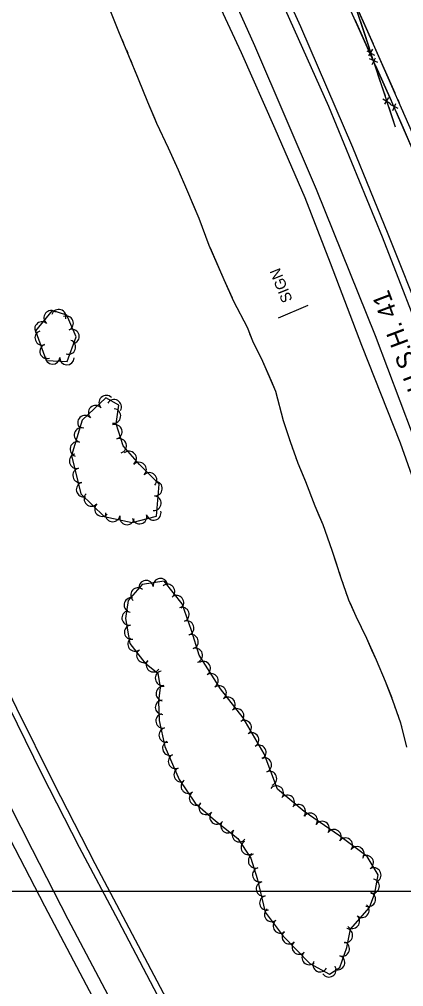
# Model space of a CAD drawing. Extents: x 353423 to 364002, y 127000 to 201942.
# Drawn here: x 361660 to 361872, y 128447 to 128981 of the extents above; entities that cross this region are included whole.
import ezdxf

# ---------------------------------------------------------------- set-up
doc = ezdxf.new("R2010")
doc.units = 0
for name, color, linetype in [('E_DTM_SlopeBottom', 7, 'Continuous'), ('E_DTM_SlopeTop', 7, 'Continuous'), ('E_FEN_Generic', 7, 'Continuous'), ('E_LAND_BrushLine', 7, 'Continuous'), ('E_LAND_TreeLine', 7, 'Continuous'), ('E_RW_IP', 7, 'Continuous'), ('E_STRUCT_WingWall', 7, 'Continuous')]:
    doc.layers.add(name, color=color, linetype=linetype)

msp = doc.modelspace()

# ---------------------------------------------------------------- linework, layer by layer
at = {"layer": 'E_DTM_SlopeBottom'}
for p, q in [((361851.38, 128963.43), (361855.64, 128960.91)), ((361854.52, 128964.29), (361852.38, 128960.63)), ((361857.42, 128956.95), (361852.97, 128959)), ((361854.42, 128955.78), (361856.15, 128959.61)), ((361860.17, 128936.87), (361864.43, 128934.35)), ((361863.32, 128937.73), (361861.17, 128934.06)), ((361868.74, 128931.64), (361864.3, 128933.74)), ((361865.72, 128930.5), (361867.49, 128934.31))]:
    msp.add_line(p, q, dxfattribs=at)
for points in [[(362204.61, 127807.4), (362183.91, 127889.57), (362162.21, 127972.03), (362135.31, 128074.29), (362117.23, 128143.84), (362097.81, 128218.81), (362075.51, 128303.93), (362049.99, 128397.31), (362026.3, 128484.96), (362004.52, 128560.48), (361998.85, 128577.99), (361979.91, 128637.99), (361961.78, 128691.09), (361940.13, 128750.32), (361909.61, 128829.25), (361882.73, 128895.26), (361865.25, 128935.3), (361840.31, 128990.83), (361818.4, 129039.68), (361786.48, 129105.96), (361754.35, 129168.94), (361730.24, 129215.18), (361708.22, 129255.44), (361687.49, 129293.14)], [(361840.73, 129001.15), (361867.12, 128921.45)], [(361845.95, 128985.38), (361849.53, 128974.58)], [(361849.03, 128971.42), (361844.97, 128980.46)], [(361849.53, 128974.58), (361852.67, 128965.09)], [(361853.64, 128961.15), (361849.03, 128971.42)], [(361854.75, 128958.81), (361858.32, 128948.02)], [(361860.38, 128946.15), (361856.32, 128955.18)], [(361858.32, 128948.02), (361861.47, 128938.52)], [(361864.99, 128935.88), (361860.38, 128946.15)], [(361863.54, 128932.25), (361867.12, 128921.45)], [(361871.57, 128920.81), (361867.61, 128929.89)], [(361876.08, 128910.5), (361871.57, 128920.81)]]:
    msp.add_lwpolyline(points, dxfattribs=at)
at = {"layer": 'E_DTM_SlopeTop'}
for points in [[(361708.91, 128442.64), (361686.83, 128484.36), (361667.08, 128522.75), (361648.25, 128559.79), (361625.69, 128606.21), (361606.17, 128648.04), (361590.4, 128683.11), (361571.12, 128727.51), (361548.85, 128781.92), (361532.45, 128824.73), (361517.69, 128864.13), (361503.94, 128903.32), (361483.77, 128964.12), (361465.38, 129023.7)], [(362183.03, 127752.98), (362165.42, 127823.24), (362146.75, 127898.82), (362125.73, 127983.69), (362103.21, 128073.08), (362082.86, 128154.56), (362068.05, 128214.01), (362054.63, 128264.77), (362045.41, 128295.47), (362036.48, 128326.1), (362020.03, 128383.64), (362006.39, 128434.6), (361990.99, 128491.46), (361968.3, 128566.73), (361945.34, 128638.56), (361930.65, 128681.57), (361913.66, 128730.07), (361900.27, 128765.86), (361882.76, 128812.99), (361863.21, 128862.28), (361843.64, 128910.14), (361815.02, 128976.58), (361794.77, 129021.23)], [(362213.36, 127499.38), (362181.32, 127626.78), (362161.72, 127704.48), (362145.67, 127768.24), (362130.29, 127831.43), (362114.83, 127893.38), (362099.46, 127954.81), (362080.71, 128029.42), (362060.68, 128112.08), (362041.03, 128191.06), (362025.12, 128255.61), (362009.2, 128316.48), (361993.37, 128377.95), (361983.36, 128416.15), (361965.4, 128481.36), (361942.93, 128556.66), (361920.14, 128628), (361900.6, 128685.51), (361876.59, 128752.15), (361856.16, 128806.29), (361823.66, 128886.96), (361789.69, 128966.2), (361770.78, 129008.39)], [(362242.46, 127479.5), (362212.32, 127600.03), (362192.55, 127677.03), (362174.72, 127750.39), (362155.56, 127826.22), (362139.47, 127892.39), (362124.1, 127954.15), (362107.18, 128021.4), (362083.5, 128117.26), (362065.27, 128192.51), (362039.09, 128294.93), (362007.13, 128419.6), (361987.58, 128490.18), (361965.39, 128564.32), (361949.96, 128613.11), (361928.85, 128676.38), (361908.85, 128733.26), (361886.38, 128793.04), (361860.05, 128860.65), (361830.57, 128932.61), (361797.13, 129007.43)], [(361763.46, 129002.94), (361782.23, 128962.41), (361800.81, 128920.52), (361817.19, 128882.56), (361831.22, 128846.46), (361848.5, 128801.11), (361869.76, 128747.26), (361886.57, 128700.02), (361900.08, 128661.07), (361916.65, 128612.15), (361931.1, 128565.9), (361944.34, 128522.67), (361957.99, 128476.2), (361971.95, 128427.11)], [(361720.36, 128403.93), (361696.83, 128448.2), (361673.89, 128491.84), (361649.3, 128539.31), (361629.91, 128578.12), (361610.24, 128619.01), (361595.92, 128650.47), (361582.41, 128680.13), (361563.23, 128724.54), (361541.79, 128778.26), (361528.14, 128813.52), (361507.71, 128868.04), (361492.22, 128911.59), (361478.07, 128953.57), (361465.41, 128994.62)], [(361498.48, 128995.87), (361514.39, 128946.12), (361531.13, 128897.56), (361551.23, 128841.83), (361565.64, 128804.02), (361581.29, 128765.14), (361603.55, 128712.53), (361626.71, 128660.06), (361649.72, 128610.65), (361672.06, 128565), (361692.83, 128524.27), (361714.46, 128483.87), (361737.96, 128439.02)], [(361744.5, 128434.14), (361723.89, 128473.01), (361701.73, 128515.07), (361678.86, 128559.64), (361658.54, 128600.8), (361643.14, 128632.47), (361623.25, 128676.21), (361606.39, 128715.21), (361586.69, 128762.15), (361570.41, 128802.91), (361552.03, 128850.79), (361532.23, 128906.61), (361517.74, 128948.84), (361506.57, 128982.62)]]:
    msp.add_lwpolyline(points, dxfattribs=at)
at = {"layer": 'E_FEN_Generic'}
for points in [[(361686.05, 128817.67), (361677.96, 128820.17), (361668.85, 128809.09), (361674.75, 128792.63), (361686.34, 128792.12), (361691.26, 128805.73), (361686.05, 128817.67)], [(361713.32, 128757.77), (361714.66, 128768.08), (361707.63, 128772.09), (361694.48, 128759.67), (361688.6, 128740.26), (361693.73, 128719.14), (361706.69, 128706.61), (361722.17, 128703.39), (361735.57, 128706.86), (361736.96, 128724.54), (361726.07, 128735.25), (361717.11, 128745.59), (361713.32, 128757.77)], [(361852.88, 128491.1), (361855.76, 128498.93), (361857.67, 128509.08), (361851.53, 128519.07), (361836.38, 128530.51), (361816.95, 128543.88), (361802.28, 128556.3), (361794.89, 128575.72), (361783.19, 128595.65), (361770.83, 128611.68), (361759.08, 128630.09), (361754.83, 128643.85), (361749.69, 128658.54), (361739.76, 128670.92), (361727.55, 128669.21), (361719.87, 128660.31), (361718.33, 128650.35), (361720.86, 128636.52), (361729.1, 128625.89), (361736.17, 128620.28), (361737.58, 128612.37), (361736.59, 128604.89), (361736.95, 128594.09), (361740.11, 128579.86), (361747.98, 128561.53), (361756.87, 128548.64), (361768.04, 128538.85), (361780.39, 128529.12), (361787.43, 128518.27), (361790.9, 128507.07), (361795.39, 128488.43), (361805.39, 128475.29), (361819.98, 128460.12), (361830.82, 128454.35), (361836.55, 128457.97), (361840.43, 128469.04), (361842.44, 128479.1), (361852.88, 128491.1)]]:
    msp.add_lwpolyline(points, dxfattribs=at)
for centre, radius, start, end in [((361677.38, 128816.19), 3.97, 50.5791, 230.5638), ((361681.65, 128816.85), 3.97, 342.8408, 162.8255), ((361672.34, 128810.06), 3.97, 50.5791, 230.5638), ((361685.74, 128813.2), 3.97, 293.5743, 113.559), ((361672.48, 128805.11), 3.97, 109.7294, 289.714), ((361688.91, 128805.92), 3.97, 293.5743, 113.559), ((361686.98, 128800.02), 3.97, 250.1128, 70.0975), ((361675.16, 128797.64), 3.97, 109.7294, 289.714), ((361678.2, 128794.56), 3.97, 177.5162, 357.5009), ((361686.13, 128794.21), 3.97, 177.5162, 357.5009), ((361707.84, 128769.38), 4.04, 43.3716, 223.3563), ((361712.12, 128767.09), 4.04, 330.3155, 150.3002), ((361701.97, 128763.84), 4.04, 43.3716, 223.3563), ((361711.74, 128762.05), 4.04, 262.6283, 82.613), ((361696.1, 128758.29), 4.04, 43.3716, 223.3563), ((361694.23, 128751.55), 4.04, 73.1425, 253.1272), ((361712.5, 128753.29), 4.04, 287.2778, 107.2625), ((361714.9, 128745.58), 4.04, 287.2778, 107.2625), ((361691.89, 128743.82), 4.04, 73.1425, 253.1272), ((361691.53, 128737.15), 4.04, 103.661, 283.6457), ((361720.38, 128738.59), 4.04, 310.9195, 130.9042), ((361693.44, 128729.31), 4.04, 103.661, 283.6457), ((361725.89, 128732.46), 4.04, 315.5091, 135.4938), ((361731.65, 128726.81), 4.04, 315.5091, 135.4938), ((361695.34, 128721.46), 4.04, 103.661, 283.6457), ((361734.65, 128722.02), 4.04, 265.5133, 85.498), ((361699.66, 128716.35), 4.04, 135.9768, 315.9615), ((361734.01, 128713.97), 4.04, 265.5133, 85.498), ((361705.46, 128710.74), 4.04, 135.9768, 315.9615), ((361711.35, 128707.8), 4.04, 168.2524, 348.2371), ((361719.26, 128706.15), 4.04, 168.2524, 348.2371), ((361726.15, 128706.6), 4.04, 194.5218, 14.5065), ((361733.97, 128708.63), 4.04, 194.5218, 14.5065), ((361729.79, 128667.42), 3.97, 7.9597, 187.9444), ((361737.66, 128668.52), 3.97, 7.9597, 187.9444), ((361741.6, 128665.3), 3.97, 308.7442, 128.7289), ((361725.23, 128663.33), 3.97, 49.2414, 229.2261), ((361721.6, 128657.86), 3.97, 81.1923, 261.177), ((361746.57, 128659.1), 3.97, 308.7442, 128.7289), ((361720.38, 128650.7), 3.97, 100.3978, 280.3825), ((361749.56, 128652.61), 3.97, 289.2972, 109.2819), ((361752.19, 128645.11), 3.97, 289.2972, 109.2819), ((361721.81, 128642.89), 3.97, 100.3978, 280.3825), ((361723.64, 128636.33), 3.97, 127.7631, 307.7477), ((361754.58, 128637.62), 3.97, 287.1744, 107.1591), ((361728.51, 128630.05), 3.97, 127.7631, 307.7477), ((361756.92, 128630.03), 3.97, 287.1744, 107.1591), ((361733.75, 128624.85), 3.97, 141.5917, 321.5763), ((361761.29, 128622.76), 3.97, 302.5577, 122.5424), ((361738.78, 128617.49), 3.97, 100.0842, 280.0689), ((361765.57, 128616.07), 3.97, 302.5577, 122.5424), ((361739.23, 128609.01), 3.97, 82.5078, 262.4925), ((361770.05, 128609.29), 3.97, 307.6249, 127.6096), ((361738.79, 128601.44), 3.97, 91.8756, 271.8603), ((361774.9, 128603), 3.97, 307.6249, 127.6096), ((361779.74, 128596.71), 3.97, 307.6249, 127.6096), ((361739.12, 128593.9), 3.97, 102.5556, 282.5403), ((361740.84, 128586.15), 3.97, 102.5556, 282.5403), ((361783.93, 128590.28), 3.97, 300.4249, 120.4096), ((361787.95, 128583.43), 3.97, 300.4249, 120.4096), ((361742.8, 128578.88), 3.97, 113.2451, 293.2298), ((361791.97, 128576.58), 3.97, 300.4249, 120.4096), ((361745.93, 128571.58), 3.97, 113.2451, 293.2298), ((361794.98, 128569.63), 3.97, 290.8451, 110.8297), ((361749.07, 128564.28), 3.97, 113.2451, 293.2298), ((361797.81, 128562.2), 3.97, 290.8451, 110.8297), ((361753.01, 128557.9), 3.97, 124.591, 304.5757), ((361801.57, 128554.17), 3.97, 319.7631, 139.7478), ((361757.52, 128551.36), 3.97, 124.591, 304.5757), ((361807.63, 128549.04), 3.97, 319.7631, 139.7478), ((361762.81, 128546.2), 3.97, 138.772, 318.7567), ((361813.7, 128543.91), 3.97, 319.7631, 139.7478), ((361768.78, 128540.96), 3.97, 138.772, 318.7567), ((361820.26, 128539.08), 3.97, 325.4816, 145.4663), ((361774.91, 128536.08), 3.97, 141.7798, 321.7645), ((361826.8, 128534.58), 3.97, 325.4816, 145.4663), ((361781.15, 128531.16), 3.97, 141.7798, 321.7645), ((361833.34, 128530.08), 3.97, 325.4816, 145.4663), ((361786.1, 128524.15), 3.97, 122.9985, 302.9831), ((361839.67, 128525.42), 3.97, 322.9663, 142.951), ((361790.09, 128516.7), 3.97, 107.2066, 287.1913), ((361846.01, 128520.64), 3.97, 322.9663, 142.951), ((361851.12, 128515.78), 3.97, 301.5553, 121.54), ((361792.44, 128509.11), 3.97, 107.2066, 287.1913), ((361855.28, 128509.01), 3.97, 301.5553, 121.54), ((361794.43, 128501.29), 3.97, 103.543, 283.5277), ((361854.38, 128502.83), 3.97, 259.3147, 79.2994), ((361852.3, 128495.55), 3.97, 249.8303, 69.815), ((361796.29, 128493.56), 3.97, 103.543, 283.5277), ((361798.96, 128487.17), 3.97, 127.3078, 307.2925), ((361848.7, 128489.47), 3.97, 229.0149, 48.9996), ((361803.77, 128480.85), 3.97, 127.3078, 307.2925), ((361843.49, 128483.47), 3.97, 229.0149, 48.9996), ((361808.65, 128474.9), 3.97, 133.8736, 313.8582), ((361839.63, 128475.63), 3.97, 258.6671, 78.6517), ((361814.16, 128469.18), 3.97, 133.8736, 313.8582), ((361837.92, 128468.18), 3.97, 250.7261, 70.7108), ((361819.66, 128463.45), 3.97, 133.8736, 313.8582), ((361825.66, 128459.45), 3.97, 151.9662, 331.9508), ((361835.3, 128460.68), 3.97, 250.7261, 70.7108), ((361830.54, 128456.63), 3.97, 212.2987, 32.2834)]:
    msp.add_arc(centre, radius, start, end, dxfattribs=at)
at = {"layer": 'E_LAND_BrushLine'}
msp.add_line((361818.88, 128823.04), (361802.6, 128816.06), dxfattribs=at)
at = {"layer": 'E_LAND_TreeLine'}
msp.add_line((360500, 128500), (363500, 128500), dxfattribs=at)
at = {"layer": 'E_STRUCT_WingWall'}
for points in [[(361829.18, 129024.73), (361854.96, 128967.08), (361880.53, 128909.05), (361912.91, 128829.76), (361944.88, 128747.76), (361959.97, 128698.79), (361973.39, 128664.55), (361990.99, 128613.13), (362008.76, 128559.17), (362024.59, 128505.79), (362042.94, 128438.41), (362058.22, 128381.31), (362080.17, 128296.54), (362107.45, 128188.21), (362148.67, 128022.17), (362170.55, 127930.13), (362177.68, 127905.42), (362185.52, 127872.59), (362190.46, 127851.61), (362194.89, 127832.47), (362197.23, 127820.21), (362201.62, 127801.55)], [(361703.89, 128999.5), (361704.26, 128998.69), (361710.49, 128984.19), (361715, 128973.22), (361715.08, 128973.03)], [(361842.9, 128994.05), (361854.92, 128967.17)], [(361710.49, 128984.19), (361715, 128973.22), (361720.14, 128960.84), (361725.37, 128947.97), (361730.54, 128935.25), (361735.45, 128923.59), (361741.99, 128909.85), (361747.4, 128897.81), (361752, 128887.12), (361758.84, 128871.05), (361764.33, 128856.25), (361772.63, 128837.37), (361777.96, 128825.29), (361785.39, 128811.04), (361788.4, 128803.42), (361793.88, 128792.19), (361801.11, 128775.74), (361805.27, 128759.47), (361809.19, 128747.89), (361813.44, 128736.02), (361817.58, 128725.96), (361822.81, 128712.42), (361827.26, 128702.18), (361832.18, 128688.11), (361836.98, 128673.31), (361841.28, 128660.76), (361845.42, 128651.75), (361851.22, 128639.48), (361856.53, 128627.68), (361861.58, 128615.84), (361865.62, 128605.35), (361869.98, 128592.78), (361873.35, 128579.51)], [(361716.6, 128969.37), (361717.36, 128967.53)], [(361718.88, 128963.87), (361719.64, 128962.04)], [(361854.92, 128967.17), (361854.96, 128967.08), (361866.79, 128940.23)], [(361721.14, 128958.37), (361721.89, 128956.54)], [(361723.38, 128952.86), (361725.37, 128947.97), (361730.54, 128935.25), (361734.32, 128926.28)], [(361868.43, 128936.51), (361869.24, 128934.65)], [(361870.88, 128930.94), (361871.7, 128929.08)], [(361734.32, 128926.28), (361735.45, 128923.59), (361741.99, 128909.85), (361746.33, 128900.17)], [(361747.94, 128896.55), (361748.72, 128894.73)], [(361750.29, 128891.09), (361751.08, 128889.27)], [(361752.64, 128885.62), (361753.42, 128883.8)], [(361754.97, 128880.15), (361758.84, 128871.05), (361764.33, 128856.25), (361765.56, 128853.44)], [(361765.56, 128853.44), (361772.63, 128837.37), (361777.14, 128827.13)], [(361778.86, 128823.56), (361779.78, 128821.8)], [(361781.61, 128818.29), (361782.52, 128816.53)], [(361784.36, 128813.01), (361785.27, 128811.26)], [(361786.76, 128807.58), (361788.4, 128803.42), (361793.88, 128792.19), (361798.62, 128781.41)], [(361798.62, 128781.41), (361801.11, 128775.74), (361805.27, 128759.47), (361807.12, 128754.02)], [(361808.39, 128750.26), (361809.03, 128748.38)], [(361810.35, 128744.65), (361811.02, 128742.78)], [(361812.36, 128739.05), (361813.03, 128737.18)], [(361814.48, 128733.5), (361817.58, 128725.96), (361822.81, 128712.42), (361825.23, 128706.84)], [(361825.23, 128706.84), (361827.26, 128702.18), (361832.18, 128688.11), (361834.88, 128679.78)], [(361836.1, 128676.01), (361836.72, 128674.12)], [(361837.99, 128670.37), (361838.63, 128668.49)], [(361839.92, 128664.74), (361840.56, 128662.87)], [(361842.01, 128659.18), (361845.42, 128651.75), (361851.22, 128639.48), (361854.09, 128633.1)], [(361854.09, 128633.1), (361856.53, 128627.68), (361861.58, 128615.84), (361865.15, 128606.58)], [(361866.49, 128602.85), (361867.14, 128600.97)], [(361868.44, 128597.23), (361869.09, 128595.35)], [(361870.29, 128591.58), (361870.78, 128589.66)]]:
    msp.add_lwpolyline(points, dxfattribs=at)

# ---------------------------------------------------------------- texts
at = {"layer": 'E_LAND_BrushLine'}
msp.add_text('SIGN', height=6, rotation=111.9399, dxfattribs=at).set_placement((361810.6, 128825.98))
at = {"layer": 'E_RW_IP'}
msp.add_text('U.S.H. 41', height=10, rotation=110.6789, dxfattribs=at).set_placement((361883.81, 128777.89))

doc.saveas('drawing.dxf')
